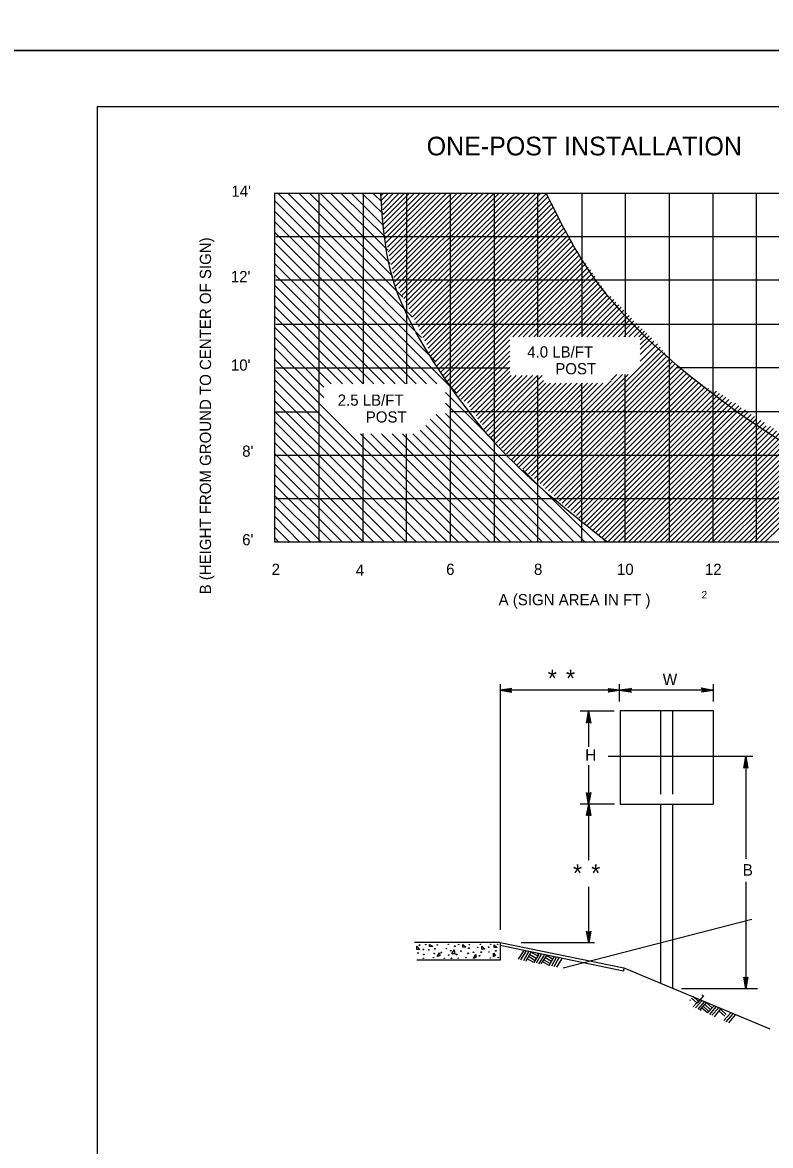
# Model space of a CAD drawing. Extents: x 644358 to 648627, y 294594 to 295782.
# Drawn here: x 645219.3 to 645419.4, y 294894.5 to 295195.1 of the extents above; entities that cross this region are included whole.
import ezdxf

# ---------------------------------------------------------------- set-up
doc = ezdxf.new("R2010")
doc.units = 0
for name, color, linetype in [('1', 7, 'Continuous'), ('10', 7, 'Continuous'), ('2', 7, 'Continuous'), ('4', 7, 'Continuous'), ('PLT-BNDY', 7, 'Continuous')]:
    doc.layers.add(name, color=color, linetype=linetype)

msp = doc.modelspace()

# ---------------------------------------------------------------- linework, layer by layer
at = {"layer": '1'}
for p, q in [((645239.31, 295172.63), (646025.31, 295172.63)), ((645239.31, 295172.63), (645239.31, 294608.63)), ((645353.46, 294946.73), (645351.96, 294944.35)), ((645354.08, 294946.6), (645352.58, 294944.23)), ((645354.71, 294946.35), (645353.33, 294943.98)), ((645355.33, 294946.23), (645353.96, 294943.85)), ((645357.08, 294945.23), (645355.33, 294946.23)), ((645354.21, 294943.85), (645353.96, 294943.98)), ((645356.08, 294943.48), (645354.33, 294944.48)), ((645356.46, 294943.98), (645354.71, 294945.1)), ((645356.71, 294944.6), (645354.96, 294945.6)), ((645357.46, 294945.73), (645356.08, 294943.48)), ((645358.08, 294945.6), (645356.71, 294943.35)), ((645357.46, 294945.6), (645357.08, 294945.85)), ((645358.83, 294945.48), (645357.33, 294943.1)), ((645359.46, 294945.35), (645357.96, 294943.1)), ((645360.21, 294942.73), (645358.33, 294943.73)), ((645360.46, 294943.23), (645358.71, 294944.23)), ((645360.83, 294943.73), (645359.08, 294944.85)), ((645361.08, 294944.35), (645359.46, 294945.35)), ((645361.58, 294945.1), (645360.08, 294942.6)), ((645362.21, 294944.98), (645360.83, 294942.48)), ((645361.46, 294944.98), (645361.08, 294945.1)), ((645362.83, 294944.73), (645361.46, 294942.35)), ((645363.58, 294944.6), (645362.21, 294942.23)), ((645400.16, 294933.09), (645398.66, 294934.47)), ((645401.54, 294934.59), (645399.79, 294932.59)), ((645401.54, 294934.59), (645401.16, 294934.72)), ((645398.04, 294933.22), (645397.91, 294933.47)), ((645399.79, 294932.59), (645398.29, 294933.97)), ((645400.46, 294933.48), (645398.71, 294931.6)), ((645401.08, 294933.23), (645399.33, 294931.35)), ((645401.71, 294932.98), (645399.96, 294930.98)), ((645402.33, 294932.85), (645400.46, 294930.73)), ((645402.58, 294929.98), (645401.08, 294931.23)), ((645402.96, 294930.35), (645401.46, 294931.73)), ((645403.33, 294930.85), (645401.83, 294932.23)), ((645403.83, 294931.35), (645402.33, 294932.73)), ((645404.33, 294931.85), (645402.58, 294929.98)), ((645404.83, 294931.6), (645403.08, 294929.6)), ((645405.58, 294931.35), (645403.71, 294929.35)), ((645400.83, 294930.6), (645400.58, 294930.85)), ((645406.08, 294931.1), (645404.33, 294928.98)), ((645407.21, 294929.1), (645405.71, 294930.48)), ((645407.58, 294929.6), (645406.08, 294930.98)), ((645408.83, 294929.98), (645406.96, 294927.98)), ((645409.33, 294929.73), (645407.46, 294927.6)), ((645409.96, 294929.48), (645408.21, 294927.35))]:
    msp.add_line(p, q, dxfattribs=at)
for points in [[(645350.08, 295016.73), (645349.96, 295016.48), (645347.08, 295016.35), (645350.08, 295016.73), (645350.21, 295016.85), (645347.08, 295016.35), (645349.96, 295016.23), (645350.08, 295015.98), (645347.08, 295016.35), (645350.21, 295015.85), (645350.08, 295015.98)], [(645376.08, 295016.73), (645376.21, 295016.48), (645378.96, 295016.35), (645376.08, 295016.73), (645375.96, 295016.85), (645378.96, 295016.35), (645376.21, 295016.23), (645376.08, 295015.98), (645378.96, 295016.35), (645375.96, 295015.85), (645376.08, 295015.98)], [(645381.96, 295015.98), (645381.96, 295016.23), (645378.96, 295016.35), (645381.96, 295015.98), (645382.21, 295015.85), (645378.96, 295016.35), (645381.96, 295016.48), (645381.96, 295016.73), (645378.96, 295016.35), (645382.21, 295016.85), (645381.96, 295016.73)], [(645401.08, 295016.73), (645401.21, 295016.48), (645404.08, 295016.35), (645401.08, 295016.73), (645400.96, 295016.98), (645404.08, 295016.35), (645401.21, 295016.23), (645401.08, 295015.98), (645404.08, 295016.35), (645400.96, 295015.85), (645401.08, 295015.98)], [(645370.33, 295007.73), (645370.58, 295007.85), (645370.71, 295010.73), (645370.33, 295007.73), (645370.21, 295007.6), (645370.71, 295010.73), (645370.96, 295007.85), (645371.08, 295007.73), (645370.71, 295010.73), (645371.33, 295007.6), (645371.08, 295007.73)], [(645412.46, 294995.73), (645412.71, 294995.85), (645412.83, 294998.6), (645412.46, 294995.73), (645412.33, 294995.48), (645412.83, 294998.6), (645412.96, 294995.85), (645413.21, 294995.73), (645412.83, 294998.6), (645413.33, 294995.48), (645413.21, 294995.73)], [(645371.21, 294988.85), (645370.96, 294988.73), (645370.71, 294985.85), (645371.21, 294988.85), (645371.33, 294988.98), (645370.71, 294985.85), (645370.58, 294988.73), (645370.33, 294988.85), (645370.71, 294985.85), (645370.21, 294988.98), (645370.33, 294988.85)], [(645370.33, 294982.85), (645370.58, 294982.98), (645370.83, 294985.85), (645370.33, 294982.85), (645370.21, 294982.85), (645370.83, 294985.85), (645370.96, 294982.98), (645371.21, 294982.85), (645370.83, 294985.85), (645371.33, 294982.85), (645371.21, 294982.85)], [(645371.21, 294951.6), (645370.96, 294951.48), (645370.83, 294948.73), (645371.21, 294951.6), (645371.33, 294951.85), (645370.83, 294948.73), (645370.58, 294951.48), (645370.46, 294951.6), (645370.83, 294948.73), (645370.21, 294951.85), (645370.46, 294951.6)], [(645413.21, 294939.48), (645412.96, 294939.35), (645412.83, 294936.48), (645413.21, 294939.48), (645413.33, 294939.6), (645412.83, 294936.48), (645412.71, 294939.35), (645412.46, 294939.48), (645412.83, 294936.48), (645412.33, 294939.6), (645412.46, 294939.48)]]:
    msp.add_lwpolyline(points, dxfattribs=at)
for points in [[(645324.83, 294946.98), (645324.83, 294947.85), (645325.58, 294946.98)], [(645328.21, 294947.73), (645328.21, 294948.35), (645329.08, 294947.73)], [(645334.83, 294946.85), (645334.96, 294945.85), (645334.21, 294945.85)], [(645337.08, 294947.6), (645337.08, 294948.35), (645337.96, 294947.6)], [(645342.21, 294947.1), (645342.21, 294947.85), (645342.96, 294947.1)], [(645345.46, 294947.48), (645345.46, 294948.23), (645346.33, 294947.48)], [(645330.83, 294946.1), (645330.96, 294945.23), (645330.21, 294945.1)], [(645340.58, 294945.6), (645340.58, 294944.85), (645339.96, 294944.6)], [(645345.33, 294944.98), (645345.33, 294945.98), (645345.83, 294945.35)]]:
    msp.add_lwpolyline(points, close=True, dxfattribs=at)
for centre, radius in [((645325.54, 294948.12), 0.0979), ((645326.55, 294946.99), 0.0979), ((645327.19, 294948.3), 0.056), ((645328.02, 294946.88), 0.056), ((645329.61, 294947.16), 0.0979), ((645330.29, 294948.21), 0.056), ((645331.36, 294946.18), 0.0979), ((645332.73, 294947.19), 0.056), ((645333.24, 294948.33), 0.056), ((645333.87, 294946.66), 0.0979), ((645334.98, 294947.87), 0.0979), ((645335.97, 294948.3), 0.056), ((645336.64, 294946.52), 0.0979), ((645338.74, 294947.31), 0.0979), ((645338.89, 294948.26), 0.056), ((645339.96, 294946.23), 0.0979), ((645341.1, 294947.51), 0.056), ((645341.83, 294948.38), 0.056), ((645342.02, 294946.26), 0.0979), ((645344.01, 294947.57), 0.0979), ((645344.13, 294946.29), 0.056), ((645344.57, 294948.35), 0.056), ((645345.94, 294946.59), 0.0979), ((645346.41, 294948.32), 0.056), ((645325.14, 294946.04), 0.0979), ((645326.51, 294944.58), 0.056), ((645326.67, 294945.63), 0.0979), ((645329.22, 294944.77), 0.056), ((645329.47, 294945.9), 0.0979), ((645332.19, 294944.62), 0.056), ((645333.34, 294945.44), 0.0979), ((645334.07, 294944.62), 0.0979), ((645335.44, 294945.63), 0.0979), ((645335.88, 294944.65), 0.056), ((645337.99, 294944.77), 0.056), ((645338.54, 294945.95), 0.0979), ((645341.57, 294945.29), 0.0979), ((645344.48, 294944.7), 0.056), ((645346.59, 294944.82), 0.056)]:
    msp.add_circle(centre, radius, dxfattribs=at)
at = {"layer": '10'}
for p, q in [((645326.09, 295110.83), (645287.55, 295149.5)), ((645323.67, 295116.27), (645290.43, 295149.38)), ((645321.05, 295121.63), (645293.3, 295149.38)), ((645318.43, 295127.13), (645296.18, 295149.38)), ((645317.68, 295130.63), (645299.05, 295149.38)), ((645317.05, 295134.13), (645301.8, 295149.38)), ((645316.43, 295137.63), (645304.68, 295149.25)), ((645315.93, 295140.75), (645307.43, 295149.25)), ((645315.8, 295143.88), (645310.3, 295149.25)), ((645315.43, 295147.13), (645313.18, 295149.25)), ((645315.18, 295148.75), (645315.68, 295149.25)), ((645315.3, 295147.5), (645317.05, 295149.25)), ((645315.55, 295146.25), (645318.43, 295149.25)), ((645315.68, 295145), (645319.93, 295149.25)), ((645315.8, 295143.75), (645321.3, 295149.25)), ((645315.93, 295142.5), (645322.68, 295149.25)), ((645315.93, 295141.13), (645324.05, 295149.25)), ((645316.05, 295139.88), (645325.55, 295149.25)), ((645316.3, 295138.63), (645326.93, 295149.25)), ((645316.43, 295137.38), (645328.3, 295149.25)), ((645316.55, 295136.13), (645329.68, 295149.25)), ((645316.93, 295135), (645331.05, 295149.25)), ((645317.18, 295133.75), (645332.55, 295149.25)), ((645317.43, 295132.63), (645333.93, 295149.25)), ((645317.55, 295131.5), (645335.43, 295149.25)), ((645317.93, 295130.38), (645336.8, 295149.25)), ((645318.18, 295129.13), (645338.3, 295149.25)), ((645318.43, 295128), (645339.68, 295149.25)), ((645318.68, 295126.88), (645341.05, 295149.25)), ((645318.93, 295125.75), (645342.43, 295149.25)), ((645319.18, 295124.63), (645343.93, 295149.25)), ((645320.02, 295123.97), (645345.3, 295149.25)), ((645320.32, 295122.9), (645346.68, 295149.25)), ((645320.84, 295122.04), (645348.05, 295149.25)), ((645321.36, 295121.19), (645349.43, 295149.25)), ((645321.77, 295120.22), (645350.93, 295149.25)), ((645322.43, 295119.51), (645352.3, 295149.38)), ((645322.76, 295118.46), (645353.68, 295149.38)), ((645323.09, 295117.41), (645355.05, 295149.38)), ((645323.73, 295116.43), (645356.55, 295149.38)), ((645324.19, 295115.64), (645357.93, 295149.38)), ((645324.58, 295114.65), (645359.43, 295149.25)), ((645325.13, 295113.71), (645359.8, 295148.38)), ((645329.68, 295104.5), (645286.8, 295147.38)), ((645325.54, 295112.74), (645360.3, 295147.38)), ((645326.1, 295111.8), (645360.8, 295146.5)), ((645326.42, 295110.75), (645361.18, 295145.63)), ((645326.92, 295109.87), (645361.8, 295144.63)), ((645335.55, 295095.88), (645286.8, 295144.5)), ((645330.16, 295098.39), (645286.8, 295141.75)), ((645327.44, 295108.9), (645362.3, 295143.75)), ((645327.85, 295107.93), (645362.68, 295142.75)), ((645327.93, 295106.63), (645363.18, 295141.88)), ((645327.41, 295098.39), (645286.8, 295138.88)), ((645328.3, 295105.63), (645363.68, 295141)), ((645328.93, 295104.88), (645364.05, 295140)), ((645329.43, 295104), (645364.55, 295139.13)), ((645324.66, 295098.39), (645286.8, 295136.13)), ((645330.18, 295103.25), (645365.18, 295138.13)), ((645330.8, 295102.38), (645365.55, 295137.25)), ((645331.3, 295101.63), (645366.05, 295136.38)), ((645321.79, 295098.39), (645286.8, 295133.38)), ((645331.93, 295100.75), (645366.68, 295135.5)), ((645332.43, 295100), (645367.18, 295134.75)), ((645333.05, 295099.13), (645367.8, 295133.88)), ((645333.68, 295098.25), (645368.23, 295132.81)), ((645319.04, 295098.39), (645286.8, 295130.5)), ((645334.18, 295097.5), (645368.87, 295132.07)), ((645334.8, 295096.63), (645369.38, 295131.21)), ((645350.47, 295110.98), (645370.05, 295130.63)), ((645352.03, 295110.98), (645370.68, 295129.63)), ((645316.04, 295098.39), (645286.8, 295127.63)), ((645353.28, 295110.98), (645371.3, 295128.88)), ((645354.78, 295110.98), (645371.8, 295128)), ((645356.15, 295110.98), (645372.43, 295127.25)), ((645313.29, 295098.39), (645286.8, 295124.75)), ((645357.53, 295110.98), (645372.93, 295126.25)), ((645358.91, 295110.98), (645373.55, 295125.5)), ((645360.29, 295110.98), (645374.18, 295124.63)), ((645361.78, 295110.98), (645374.68, 295123.88)), ((645310.41, 295098.39), (645286.8, 295122)), ((645363.16, 295110.98), (645375.3, 295123)), ((645364.65, 295110.98), (645375.8, 295122.13)), ((645366.02, 295110.98), (645376.73, 295121.81)), ((645367.53, 295110.98), (645377.52, 295120.97)), ((645307.66, 295098.39), (645286.8, 295119.13)), ((645368.89, 295110.98), (645378, 295120.21)), ((645370.28, 295110.98), (645378.87, 295119.57)), ((645371.64, 295110.98), (645379.46, 295118.92)), ((645373.14, 295110.98), (645380.18, 295118.14)), ((645304.92, 295098.39), (645286.8, 295116.38)), ((645374.53, 295110.98), (645380.88, 295117.33)), ((645375.79, 295110.98), (645381.63, 295116.69)), ((645377.28, 295110.98), (645382.26, 295115.96)), ((645378.76, 295110.98), (645382.9, 295115.25)), ((645301.91, 295098.39), (645286.8, 295113.5)), ((645380.15, 295110.98), (645383.69, 295114.52)), ((645381.53, 295110.98), (645384.27, 295113.72)), ((645382.91, 295110.98), (645385.08, 295113.15)), ((645384.18, 295110.98), (645385.72, 295112.51)), ((645384.59, 295110.19), (645386.32, 295111.92)), ((645299.93, 295097.48), (645286.8, 295110.75)), ((645335.43, 295095.88), (645349.68, 295110.18)), ((645336.05, 295095), (645349.68, 295108.63)), ((645384.59, 295108.92), (645386.95, 295111.28)), ((645384.59, 295107.7), (645387.56, 295110.67)), ((645384.59, 295106.2), (645388.2, 295109.81)), ((645384.59, 295104.48), (645389.17, 295109.06)), ((645299.93, 295094.7), (645286.8, 295108)), ((645336.68, 295094.25), (645349.68, 295107.13)), ((645337.5, 295093.71), (645349.68, 295105.88)), ((645355.47, 295073.8), (645389.91, 295108.24)), ((645356.26, 295073.09), (645390.52, 295107.34)), ((645356.98, 295072.31), (645391.17, 295106.69)), ((645357.78, 295071.73), (645391.79, 295105.92)), ((645335.93, 295056), (645286.8, 295104.9)), ((645338.36, 295093.18), (645349.68, 295104.51)), ((645338.92, 295092.24), (645349.68, 295102.89)), ((645358.61, 295071.18), (645392.4, 295104.98)), ((645359.21, 295070.41), (645393.16, 295104.36)), ((645360.07, 295069.77), (645393.92, 295103.75)), ((645360.75, 295069.2), (645394.68, 295103.13)), ((645333.05, 295056), (645286.8, 295102.25)), ((645339.29, 295091.36), (645349.68, 295101.65)), ((645340.04, 295090.62), (645350, 295100.58)), ((645340.64, 295089.85), (645351.38, 295100.58)), ((645341.17, 295088.99), (645352.96, 295100.58)), ((645341.72, 295088.05), (645354.35, 295100.58)), ((645342.4, 295087.47), (645355.72, 295100.58)), ((645342.8, 295086.25), (645357.13, 295100.58)), ((645343.43, 295085.63), (645358.38, 295100.58)), ((645353.9, 295074.98), (645379.81, 295100.89)), ((645354.71, 295074.28), (645381.31, 295100.89)), ((645361.56, 295068.39), (645395.43, 295102.38)), ((645362.16, 295067.74), (645396.3, 295101.88)), ((645362.99, 295067.07), (645397.05, 295101.25)), ((645363.65, 295066.47), (645397.93, 295100.63)), ((645364.51, 295065.72), (645398.68, 295100.13)), ((645376.77, 295099.35), (645378.31, 295100.89)), ((645330.3, 295056), (645286.8, 295099.38)), ((645327.55, 295056), (645286.8, 295096.63)), ((645344.18, 295084.75), (645358.71, 295099.28)), ((645344.68, 295084.13), (645359.29, 295098.54)), ((645345.43, 295083.38), (645360.59, 295098.54)), ((645346.05, 295082.63), (645361.96, 295098.54)), ((645346.8, 295081.88), (645363.46, 295098.54)), ((645347.43, 295081.13), (645364.84, 295098.54)), ((645348.05, 295080.38), (645366.21, 295098.54)), ((645348.8, 295079.63), (645367.71, 295098.54)), ((645349.43, 295079), (645369.11, 295098.54)), ((645350.18, 295078.13), (645370.44, 295098.54)), ((645350.8, 295077.5), (645371.84, 295098.54)), ((645351.55, 295076.63), (645373.17, 295098.54)), ((645352.05, 295076), (645374.59, 295098.54)), ((645353.13, 295075.58), (645376.77, 295099.22)), ((645365.16, 295065.23), (645399.55, 295099.38)), ((645366.03, 295064.48), (645400.3, 295098.88)), ((645366.8, 295063.88), (645401.18, 295098.25)), ((645367.49, 295063.19), (645401.93, 295097.63)), ((645368.15, 295062.47), (645402.8, 295097.13)), ((645368.94, 295061.9), (645403.55, 295096.5)), ((645324.68, 295056), (645286.8, 295093.75)), ((645345.68, 295082.88), (645332.45, 295096.11)), ((645369.67, 295061.12), (645405, 295096.45)), ((645370.4, 295060.6), (645405.77, 295095.84)), ((645371.29, 295059.99), (645406.68, 295095.38)), ((645372.01, 295059.21), (645407.5, 295094.83)), ((645372.55, 295058.38), (645408.24, 295094.2)), ((645321.93, 295056), (645286.8, 295091)), ((645369.8, 295056), (645332.45, 295093.22)), ((645366.93, 295056), (645332.45, 295090.48)), ((645373.3, 295057.75), (645409.02, 295093.47)), ((645374.18, 295057.13), (645410.1, 295093.18)), ((645374.93, 295056.63), (645410.96, 295092.53)), ((645375.8, 295056), (645411.61, 295091.94)), ((645377.18, 295056), (645412.73, 295091.43)), ((645378.55, 295056), (645413.33, 295090.78)), ((645318.93, 295056), (645286.8, 295088.25)), ((645361.3, 295056), (645328.41, 295088.89)), ((645364.05, 295056), (645330.01, 295090.17)), ((645380.05, 295056), (645414.27, 295090.22)), ((645381.43, 295056), (645415.1, 295089.67)), ((645382.8, 295056), (645415.8, 295089.13)), ((645384.18, 295056), (645416.87, 295088.56)), ((645385.55, 295056), (645417.69, 295088.02)), ((645316.18, 295056), (645286.8, 295085.38)), ((645338.68, 295056), (645309.75, 295085.05)), ((645341.55, 295056), (645312.5, 295085.05)), ((645344.43, 295056), (645315.37, 295085.05)), ((645347.3, 295056), (645318.25, 295085.05)), ((645350.05, 295056), (645321, 295085.05)), ((645352.93, 295056), (645323.74, 295085.05)), ((645355.68, 295056), (645325.68, 295086)), ((645358.43, 295056), (645327.18, 295087.25)), ((645387.05, 295056), (645418.24, 295087.19)), ((645388.43, 295056), (645419.43, 295087)), ((645389.8, 295056), (645420.25, 295086.45)), ((645391.18, 295056), (645421.06, 295085.76)), ((645392.55, 295056), (645421.83, 295085.15)), ((645394.05, 295056), (645422.82, 295084.77)), ((645313.3, 295056), (645286.8, 295082.63)), ((645395.43, 295056), (645423.56, 295084.14)), ((645396.93, 295056), (645424.42, 295083.5)), ((645398.3, 295056), (645425.27, 295083.1)), ((645399.68, 295056), (645426.17, 295082.36)), ((645401.18, 295056), (645426.95, 295081.91)), ((645402.55, 295056), (645428.07, 295081.52)), ((645310.55, 295056), (645286.8, 295079.63)), ((645403.93, 295056), (645428.64, 295080.72)), ((645405.3, 295056), (645429.75, 295080.45)), ((645406.68, 295056), (645430.47, 295079.67)), ((645408.05, 295056), (645431.1, 295078.92)), ((645409.55, 295056), (645432.14, 295078.72)), ((645307.8, 295056), (645286.8, 295076.88)), ((645410.93, 295056), (645432.97, 295078.05)), ((645412.3, 295056), (645433.97, 295077.55)), ((645413.68, 295056), (645434.68, 295077.01)), ((645415.05, 295056), (645435.54, 295076.37)), ((645416.55, 295056), (645436.42, 295075.87)), ((645304.93, 295056), (645286.8, 295074)), ((645372.68, 295056), (645353.14, 295075.38)), ((645417.93, 295056), (645437.23, 295075.18)), ((645302.18, 295056), (645286.8, 295071.25)), ((645299.3, 295056), (645286.8, 295068.38)), ((645296.43, 295056), (645286.8, 295065.63)), ((645293.55, 295056), (645286.8, 295062.88)), ((645290.8, 295056), (645286.8, 295060)), ((645287.93, 295056), (645286.8, 295057.13)), ((645375.43, 295056), (645374.55, 295056.88))]:
    msp.add_line(p, q, dxfattribs=at)
at = {"layer": '2'}
for p, q in [((645286.8, 295056), (645286.8, 295149.5)), ((645474.3, 295149.38), (645286.8, 295149.38)), ((645298.68, 295090.88), (645298.68, 295149.38)), ((645310.43, 295149.38), (645310.43, 295098.39)), ((645322.05, 295149.38), (645322.05, 295098.39)), ((645333.8, 295097), (645333.8, 295149.38)), ((645345.55, 295055.88), (645345.55, 295149.38)), ((645357.18, 295110.98), (645357.18, 295149.38)), ((645368.93, 295149.38), (645368.93, 295110.98)), ((645380.55, 295149.38), (645380.55, 295110.98)), ((645392.3, 295149.38), (645392.3, 295114.25)), ((645404.05, 295056), (645404.05, 295149.38)), ((645415.68, 295055.88), (645415.68, 295149.38)), ((645474.3, 295137.75), (645287.05, 295137.75)), ((645474.3, 295126.13), (645287.05, 295126.13)), ((645474.3, 295114.25), (645287.05, 295114.25)), ((645392.3, 295114.25), (645392.3, 295056)), ((645287.05, 295102.63), (645349.68, 295102.63)), ((645474.3, 295102.63), (645394.18, 295102.63)), ((645357.18, 295056), (645357.18, 295100.58)), ((645380.55, 295056), (645380.55, 295100.89)), ((645333.8, 295056), (645333.8, 295097.7)), ((645368.93, 295055.88), (645368.93, 295098.54)), ((645286.8, 295090.88), (645298.68, 295090.88)), ((645298.68, 295055.88), (645298.68, 295090.88)), ((645474.3, 295090.88), (645333.8, 295090.88)), ((645310.43, 295056), (645310.43, 295085.13)), ((645322.05, 295056), (645322.05, 295085.05)), ((645474.3, 295079.25), (645286.8, 295079.25)), ((645474.3, 295067.63), (645287.05, 295067.63)), ((645474.3, 295056), (645286.8, 295056)), ((645379.21, 295010.85), (645379.21, 294985.85)), ((645404.21, 295010.85), (645379.21, 295010.85)), ((645389.96, 295010.85), (645389.96, 294988.55)), ((645393.21, 295010.85), (645393.21, 294988.55)), ((645404.21, 294985.85), (645404.21, 295010.85)), ((645379.21, 294985.85), (645404.21, 294985.85)), ((645389.96, 294985.85), (645389.96, 294937.85)), ((645393.21, 294985.85), (645393.21, 294936.6)), ((645363.96, 294942.1), (645414.46, 294955.1)), ((645347.08, 294948.85), (645324.21, 294948.85)), ((645347.08, 294948.85), (645347.08, 294944.1)), ((645347.08, 294948.85), (645380.21, 294942.1)), ((645347.08, 294948.1), (645380.08, 294941.23)), ((645347.08, 294944.1), (645324.83, 294944.1)), ((645380.21, 294942.1), (645380.08, 294941.23)), ((645380.21, 294942.1), (645419.21, 294925.73))]:
    msp.add_line(p, q, dxfattribs=at)
at = {"layer": '4'}
for p, q in [((645347.08, 295017.98), (645347.08, 294952.23)), ((645378.96, 295016.35), (645347.08, 295016.35)), ((645378.96, 295017.98), (645378.96, 295013.35)), ((645404.08, 295016.35), (645378.96, 295016.35)), ((645404.08, 295017.98), (645404.08, 295013.35)), ((645377.58, 295010.73), (645368.46, 295010.73)), ((645370.71, 295010.73), (645370.71, 295001.23)), ((645414.71, 294998.6), (645375.96, 294998.6)), ((645412.83, 294998.6), (645412.83, 294971.23)), ((645370.71, 294996.35), (645370.71, 294985.85)), ((645377.71, 294985.85), (645368.46, 294985.85)), ((645370.71, 294985.85), (645370.71, 294970.85)), ((645412.83, 294965.1), (645412.83, 294936.48)), ((645370.71, 294963.73), (645370.71, 294948.73)), ((645372.33, 294948.73), (645352.71, 294948.73)), ((645415.96, 294936.48), (645395.58, 294936.48))]:
    msp.add_line(p, q, dxfattribs=at)
for points in [[(645375.8, 295056), (645349.18, 295078.88), (645330.18, 295103), (645317.93, 295128.13), (645315.18, 295149.25)], [(645474.3, 295056), (645450.43, 295067.25), (645394.55, 295103.25), (645370.93, 295128.63), (645359.43, 295149.38)]]:
    msp.add_spline(points, degree=3, dxfattribs=at)
at = {"layer": 'PLT-BNDY'}
for points in [[(645199.31, 295781.63), (646040.31, 295781.63), (646040.31, 295187.63), (645199.31, 295187.63)], [(645199.31, 295187.63), (646040.31, 295187.63), (646040.31, 294593.63), (645199.31, 294593.63)]]:
    msp.add_lwpolyline(points, close=True, dxfattribs=at)

# ---------------------------------------------------------------- texts
at = {"layer": '2'}
for s, height, p in [('ONE-POST INSTALLATION', 5, (645327.44, 295159.54)), ('2', 3, (645285.96, 295047.24)), ('4', 3, (645308.46, 295047.02)), ('6', 3, (645332.66, 295047.24)), ('8', 3, (645356.14, 295047.24)), ('10', 3, (645378.35, 295047.24)), ('12', 3, (645401.87, 295047.24))]:
    msp.add_text(s, height=height, dxfattribs=at).set_placement(p)
at = {"layer": '4'}
for s, height, p in [("14'", 3, (645275.2, 295148.45)), ("12'", 3, (645275.05, 295125.6)), ('4.0 LB/FT', 3, (645354.35, 295105.44)), ("10'", 3, (645275.07, 295101.92)), ('POST', 3, (645361.85, 295100.94)), ('2.5 LB/FT', 3, (645303.65, 295092.53)), ('POST', 3, (645311.15, 295088.03)), ("8'", 3, (645278.09, 295078.87)), ("6'", 3, (645278.09, 295055.18)), ('2', 2, (645400.99, 295040.93)), ('A (SIGN AREA IN FT )', 3.005, (645346.68, 295039.11)), ('*', 4.68, (645359.83, 295017.23)), ('*', 4.68, (645364.71, 295017.23)), ('W', 3.09, (645390.58, 295017.73)), ('H', 3.09, (645369.83, 294997.48)), ('*', 4.68, (645366.58, 294965.1)), ('*', 4.68, (645371.46, 294965.1)), ('B', 3.09, (645411.96, 294966.73))]:
    msp.add_text(s, height=height, dxfattribs=at).set_placement(p)
msp.add_text(' B (HEIGHT FROM GROUND TO CENTER OF SIGN)', height=3.005, rotation=90, dxfattribs=at).set_placement((645269.76, 295040.93))

doc.saveas('drawing.dxf')
